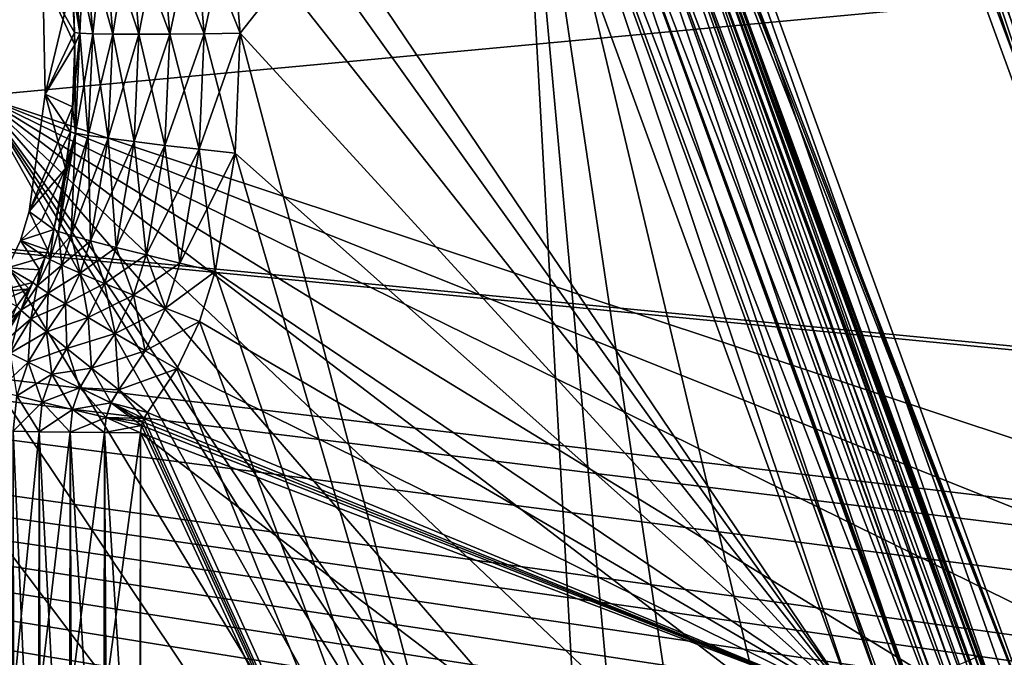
# Model space of a CAD drawing. Header units: metres. Extents: x -109 to 109, y -63 to 140.
# Tile 300 of 480: x 11 to 26, y 21 to 31. Entities that reach past the tile are written whole.
import ezdxf

# ---------------------------------------------------------------- set-up
doc = ezdxf.new("R2010")
doc.units = ezdxf.units.M
doc.layers.add('solid_502308_SW0001', color=7, linetype='CONTINUOUS')

msp = doc.modelspace()

# ---------------------------------------------------------------- linework, layer by layer
at = {"layer": 'solid_502308_SW0001'}
for points in [[(21.077175, 45.123024, -13.378693), (20.638155, 44.963234), (28.520851, 23.305706)], [(22.818798, 40.339405, -13.392905), (21.077175, 45.123024, -13.378693), (28.520851, 23.305706)], [(28.765902, 23.912613, 12.538296), (20.638155, 44.963234), (24.596201, 35.398903, 12.833363)], [(28.642033, 23.608303, 6.224599), (28.520851, 23.305706), (20.638155, 44.963234)], [(28.765902, 23.912613, 12.538296), (28.642033, 23.608303, 6.224599), (20.638155, 44.963234)], [(17.441135, 43.656887, 12.915329), (17.818892, 43.937687), (26.893805, 19.004566)], [(26.641071, 19.044569, -6.409073), (26.893805, 19.004566), (17.818892, 43.937687)], [(26.38674, 19.084055, -12.86624), (26.641071, 19.044569, -6.409073), (17.818892, 43.937687)], [(20.001158, 36.582401, -13.315748), (26.38674, 19.084055, -12.86624), (17.818892, 43.937687)], [(18.695892, 40.211231, 12.898102), (17.441135, 43.656887, 12.915329), (26.893805, 19.004566)], [(24.556595, 35.556969, -13.315748), (22.818798, 40.339405, -13.392905), (28.520851, 23.305706)], [(19.952206, 36.766148, 12.833363), (18.695892, 40.211231, 12.898102), (26.893805, 19.004566)], [(19.751244, 36.671165, 13.680207), (19.895884, 36.734524, 13.269044), (25.373045, 21.265799, 13.284467)], [(19.895884, 36.734524, 13.269044), (19.952206, 36.766148, 12.833363), (25.517689, 21.329145, 12.873303)], [(19.895884, 36.734524, 13.269044), (25.517689, 21.329145, 12.873303), (25.373045, 21.265799, 13.284467)], [(19.952206, 36.766148, 12.833363), (26.893805, 19.004566), (25.573973, 21.360878, 12.437622)], [(25.517689, 21.329145, 12.873303), (19.952206, 36.766148, 12.833363), (25.573973, 21.360878, 12.437622)], [(19.228882, 36.463299, 14.351386), (19.525255, 36.579273, 14.046916), (24.850683, 21.057936, 13.955643)], [(19.525255, 36.579273, 14.046916), (19.751244, 36.671165, 13.680207), (25.147057, 21.17391, 13.651175)], [(19.525255, 36.579273, 14.046916), (25.147057, 21.17391, 13.651175), (24.850683, 21.057936, 13.955643)], [(19.751244, 36.671165, 13.680207), (25.373045, 21.265799, 13.284467), (25.147057, 21.17391, 13.651175)], [(26.232983, 19.053009, -13.480698), (19.945364, 36.552284, -13.695598), (19.800396, 36.490356, -14.04696)], [(19.945364, 36.552284, -13.695598), (26.38674, 19.084055, -12.86624), (20.001158, 36.582401, -13.315748)], [(26.345417, 19.067352, -13.180409), (26.38674, 19.084055, -12.86624), (19.945364, 36.552284, -13.695598)], [(26.331667, 19.064741, -13.231488), (26.345417, 19.067352, -13.180409), (19.945364, 36.552284, -13.695598)], [(26.232983, 19.053009, -13.480698), (26.331667, 19.064741, -13.231488), (19.945364, 36.552284, -13.695598)], [(18.876495, 36.328857, 14.57885), (19.228882, 36.463299, 14.351386), (24.498297, 20.923498, 14.183106)], [(19.228882, 36.463299, 14.351386), (24.850683, 21.057936, 13.955643), (24.498297, 20.923498, 14.183106)], [(25.805071, 19.038523, -13.989273), (19.575809, 36.4007, -14.346675), (19.286407, 36.289223, -14.574986)], [(26.051493, 19.042919, -13.754578), (19.800396, 36.490356, -14.04696), (19.575809, 36.4007, -14.346675)], [(25.931112, 19.040133, -13.882234), (26.051493, 19.042919, -13.754578), (19.575809, 36.4007, -14.346675)], [(25.805071, 19.038523, -13.989273), (25.931112, 19.040133, -13.882234), (19.575809, 36.4007, -14.346675)], [(26.178501, 19.048985, -13.578012), (26.232983, 19.053009, -13.480698), (19.800396, 36.490356, -14.04696)], [(26.051493, 19.042919, -13.754578), (26.178501, 19.048985, -13.578012), (19.800396, 36.490356, -14.04696)], [(18.485184, 36.182484, 14.718278), (18.876495, 36.328857, 14.57885), (24.106987, 20.777117, 14.322535)], [(18.876495, 36.328857, 14.57885), (24.498297, 20.923498, 14.183106), (24.106987, 20.777117, 14.322535)], [(25.501509, 19.037865, -14.171579), (19.286407, 36.289223, -14.574986), (18.951267, 36.16328, -14.716846)], [(25.600441, 19.037424, -14.121914), (25.805071, 19.038523, -13.989273), (19.286407, 36.289223, -14.574986)], [(25.501509, 19.037865, -14.171579), (25.600441, 19.037424, -14.121914), (19.286407, 36.289223, -14.574986)], [(18.073965, 36.031166, 14.762904), (18.485184, 36.182484, 14.718278), (23.695732, 20.625893, 14.367164)], [(18.485184, 36.182484, 14.718278), (24.106987, 20.777117, 14.322535), (23.695732, 20.625893, 14.367164)], [(25.157227, 19.03953, -14.286964), (18.951267, 36.16328, -14.716846), (18.592478, 36.031166, -14.762904)], [(25.206806, 19.039675, -14.275293), (25.501509, 19.037865, -14.171579), (18.951267, 36.16328, -14.716846)], [(25.157227, 19.03953, -14.286964), (25.206806, 19.039675, -14.275293), (18.951267, 36.16328, -14.716846)], [(69.468643, 21.833605, 17.799309), (76.5, 35.943851, 18.161783), (-76.5, 35.943851, 18.161783)], [(67.435486, 21.949877, 17.802296), (69.468643, 21.833605, 17.799309), (-76.5, 35.943851, 18.161783)], [(40.900002, 21.949877, 17.802296), (67.435486, 21.949877, 17.802296), (-76.5, 35.943851, 18.161783)], [(38.606739, 21.79129, 17.798223), (40.900002, 21.949877, 17.802296), (-76.5, 35.943851, 18.161783)], [(36.353371, 21.317671, 17.786057), (38.606739, 21.79129, 17.798223), (-76.5, 35.943851, 18.161783)], [(34.18816, 20.53858, 17.766043), (36.353371, 21.317671, 17.786057), (-76.5, 35.943851, 18.161783)], [(31.215277, 20.53858, 17.766043), (34.18816, 20.53858, 17.766043), (-76.5, 35.943851, 18.161783)], [(28.242392, 20.53858, 17.766043), (31.215277, 20.53858, 17.766043), (-76.5, 35.943851, 18.161783)], [(25.269508, 20.53858, 17.766043), (28.242392, 20.53858, 17.766043), (-76.5, 35.943851, 18.161783)], [(22.296625, 20.53858, 17.766043), (25.269508, 20.53858, 17.766043), (-76.5, 35.943851, 18.161783)], [(19.323742, 20.53858, 17.766043), (22.296625, 20.53858, 17.766043), (-76.5, 35.943851, 18.161783)], [(16.350859, 20.53858, 17.766043), (19.323742, 20.53858, 17.766043), (-76.5, 35.943851, 18.161783)], [(13.377975, 20.53858, 17.766043), (16.350859, 20.53858, 17.766043), (-76.5, 35.943851, 18.161783)], [(10.405092, 20.53858, 17.766043), (13.377975, 20.53858, 17.766043), (-76.5, 35.943851, 18.161783)], [(10.498093, 29.799944, -18.003954), (10.402818, 31.42528, -18.045708), (76.5, 35.943851, -18.161783)], [(10.498093, 29.799944, -18.003954), (76.5, 35.943851, -18.161783), (36.203686, 21.274466, -17.784946)], [(13.300772, 36.031166, 14.762904), (18.073965, 36.031166, 14.762904), (23.695732, 20.625893, 14.367164)], [(13.300772, 36.031166, 14.762904), (23.695732, 20.625893, 14.367164), (13.893601, 34.326534, 14.719114)], [(14.270449, 32.553234, -14.673561), (14.421707, 30.746977, -14.62716), (18.592478, 36.031166, -14.762904)], [(20.089565, 9.311624, -14.076515), (18.592478, 36.031166, -14.762904), (14.421707, 30.746977, -14.62716)], [(24.792377, 19.041641, -14.326467), (25.157227, 19.03953, -14.286964), (18.592478, 36.031166, -14.762904)], [(23.154312, 16.85741, -14.270356), (24.792377, 19.041641, -14.326467), (18.592478, 36.031166, -14.762904)], [(20.781609, 11.946682, -14.144206), (18.592478, 36.031166, -14.762904), (20.089565, 9.311624, -14.076515)], [(21.80941, 14.478576, -14.209248), (23.154312, 16.85741, -14.270356), (18.592478, 36.031166, -14.762904)], [(20.781609, 11.946682, -14.144206), (21.80941, 14.478576, -14.209248), (18.592478, 36.031166, -14.762904)], [(25.61026, 35.903614, -14.711288), (30.184017, 24.409788, -14.464367), (25.965277, 36.031166, -14.762904)], [(25.61026, 35.903614, -14.711288), (25.278116, 35.786762, -14.566383), (29.829, 24.282238, -14.412751)], [(25.61026, 35.903614, -14.711288), (29.829, 24.282238, -14.412751), (30.184017, 24.409788, -14.464367)], [(29.849812, 24.260965, 14.27311), (25.679884, 35.747868, 14.568192), (26.067493, 35.884895, 14.711726)], [(24.99025, 35.688141, -14.337525), (24.765203, 35.614105, -14.03946), (29.20899, 24.066767, -14.038987)], [(25.278116, 35.786762, -14.566383), (24.99025, 35.688141, -14.337525), (29.496857, 24.165388, -14.267845)], [(24.99025, 35.688141, -14.337525), (29.20899, 24.066767, -14.038987), (29.496857, 24.165388, -14.267845)], [(25.278116, 35.786762, -14.566383), (29.496857, 24.165388, -14.267845), (29.829, 24.282238, -14.412751)], [(29.499897, 24.139717, 14.044025), (25.329935, 35.626717, 14.339109), (25.679884, 35.747868, 14.568192)], [(29.849812, 24.260965, 14.27311), (29.499897, 24.139717, 14.044025), (25.679884, 35.747868, 14.568192)], [(24.617479, 35.56942, -13.691392), (24.556595, 35.556969, -13.315748), (28.83622, 23.948044, -13.392855)], [(28.646646, 23.619726, -6.460626), (24.556595, 35.556969, -13.315748), (28.520851, 23.305706)], [(28.646646, 23.619726, -6.460626), (28.775337, 23.935591, -13.017211), (24.556595, 35.556969, -13.315748)], [(28.83622, 23.948044, -13.392855), (24.556595, 35.556969, -13.315748), (28.775337, 23.935591, -13.017211)], [(24.765203, 35.614105, -14.03946), (24.617479, 35.56942, -13.691392), (28.983944, 23.992727, -13.740922)], [(24.617479, 35.56942, -13.691392), (28.83622, 23.948044, -13.392855), (28.983944, 23.992727, -13.740922)], [(24.765203, 35.614105, -14.03946), (28.983944, 23.992727, -13.740922), (29.20899, 24.066767, -14.038987)], [(28.976828, 23.966827, 13.376186), (24.806814, 35.453976, 13.671278), (25.034239, 35.52718, 14.035337)], [(29.204229, 24.040096, 13.740251), (25.034239, 35.52718, 14.035337), (25.329935, 35.626717, 14.339109)], [(29.204229, 24.040096, 13.740251), (28.976828, 23.966827, 13.376186), (25.034239, 35.52718, 14.035337)], [(29.499897, 24.139717, 14.044025), (29.204229, 24.040096, 13.740251), (25.329935, 35.626717, 14.339109)], [(24.658436, 35.410587, 13.264189), (28.765902, 23.912613, 12.538296), (24.596201, 35.398903, 12.833363)], [(28.828484, 23.92334, 12.969093), (24.658436, 35.410587, 13.264189), (24.806814, 35.453976, 13.671278)], [(28.828484, 23.92334, 12.969093), (28.765902, 23.912613, 12.538296), (24.658436, 35.410587, 13.264189)], [(28.976828, 23.966827, 13.376186), (28.828484, 23.92334, 12.969093), (24.806814, 35.453976, 13.671278)], [(13.893601, 34.326534, 14.719114), (23.695732, 20.625893, 14.367164), (14.270452, 32.553253, 14.673561)], [(13.733442, 32.475533, 14.611909), (14.270452, 32.553253, 14.673561), (13.877878, 30.737362, 14.567009)], [(13.733466, 32.47551, -14.611899), (14.421707, 30.746977, -14.62716), (14.270449, 32.553234, -14.673561)], [(14.270452, 32.553253, 14.673561), (14.421713, 30.746956, 14.62716), (13.877878, 30.737362, 14.567009)], [(14.270452, 32.553253, 14.673561), (23.695732, 20.625893, 14.367164), (14.421713, 30.746956, 14.62716)], [(12.760661, 32.343994, 14.148159), (13.222038, 32.40469, 14.433943), (12.893188, 30.728872, 14.104564)], [(13.222065, 32.404663, -14.433933), (12.760691, 32.343964, -14.14815), (13.360122, 30.731237, -14.389971)], [(13.222038, 32.40469, 14.433943), (13.3601, 30.731199, 14.389978), (12.893188, 30.728872, 14.104564)], [(13.222038, 32.40469, 14.433943), (13.733442, 32.475533, 14.611909), (13.3601, 30.731199, 14.389978)], [(13.733466, 32.47551, -14.611899), (13.222065, 32.404663, -14.433933), (13.877897, 30.737396, -14.567)], [(13.222065, 32.404663, -14.433933), (13.360122, 30.731237, -14.389971), (13.877897, 30.737396, -14.567)], [(13.733442, 32.475533, 14.611909), (13.877878, 30.737362, 14.567009), (13.3601, 30.731199, 14.389978)], [(13.733466, 32.47551, -14.611899), (13.877897, 30.737396, -14.567), (14.421707, 30.746977, -14.62716)], [(12.002965, 30.745132, -12.756589), (11.799016, 32.250668, -12.261629), (11.885055, 31.503878, -12.238434)], [(11.878802, 32.248493, -12.80187), (11.799016, 32.250668, -12.261629), (12.002965, 30.745132, -12.756589)], [(11.878766, 32.248531, 12.801877), (12.072609, 32.264008, 13.312181), (12.002933, 30.745085, 12.75659)], [(11.878766, 32.248531, 12.801877), (11.923789, 30.757322, 12.21524), (11.885055, 31.503872, 12.238432)], [(11.878766, 32.248531, 12.801877), (12.002933, 30.745085, 12.75659), (11.923789, 30.757322, 12.21524)], [(12.072644, 32.263973, -13.312174), (11.878802, 32.248493, -12.80187), (12.197979, 30.736032, -13.26782)], [(11.878802, 32.248493, -12.80187), (12.002965, 30.745132, -12.756589), (12.197979, 30.736032, -13.26782)], [(12.072609, 32.264008, 13.312181), (12.197948, 30.735985, 13.267823), (12.002933, 30.745085, 12.75659)], [(12.072609, 32.264008, 13.312181), (12.371325, 32.296341, 13.768195), (12.197948, 30.735985, 13.267823)], [(12.371358, 32.29631, -13.768187), (12.072644, 32.263973, -13.312174), (12.499545, 30.730539, -13.724437)], [(12.072644, 32.263973, -13.312174), (12.197979, 30.736032, -13.26782), (12.499545, 30.730539, -13.724437)], [(12.371325, 32.296341, 13.768195), (12.499516, 30.730494, 13.724442), (12.197948, 30.735985, 13.267823)], [(12.371325, 32.296341, 13.768195), (12.760661, 32.343994, 14.148159), (12.499516, 30.730494, 13.724442)], [(12.760691, 32.343964, -14.14815), (12.371358, 32.29631, -13.768187), (12.893214, 30.728914, -14.104558)], [(12.371358, 32.29631, -13.768187), (12.499545, 30.730539, -13.724437), (12.893214, 30.728914, -14.104558)], [(12.760661, 32.343994, 14.148159), (12.893188, 30.728872, 14.104564), (12.499516, 30.730494, 13.724442)], [(12.760691, 32.343964, -14.14815), (12.893214, 30.728914, -14.104558), (13.360122, 30.731237, -14.389971)], [(11.926164, 30.568592, 12.209374), (11.480109, 29.823915), (11.446688, 31.606052)], [(11.885055, 31.503878, -12.238434), (11.446688, 31.606052), (11.480109, 29.823915)], [(11.923789, 30.757322, 12.21524), (11.926164, 30.568592, 12.209374), (11.446688, 31.606052)], [(11.885055, 31.503872, 12.238432), (11.923789, 30.757322, 12.21524), (11.446688, 31.606052)], [(11.923789, 30.757345, -12.215243), (11.885055, 31.503878, -12.238434), (11.480109, 29.823915)], [(12.002965, 30.745132, -12.756589), (11.885055, 31.503878, -12.238434), (11.923789, 30.757345, -12.215243)], [(11.926165, 30.568336, -12.209369), (11.923789, 30.757345, -12.215243), (11.480109, 29.823915)], [(12.002933, 30.745085, 12.75659), (11.860264, 29.259697, 12.168696), (11.89378, 29.632891, 12.180302)], [(12.002933, 30.745085, 12.75659), (11.93738, 29.237619, 12.711159), (11.860264, 29.259697, 12.168696)], [(12.002933, 30.745085, 12.75659), (11.89378, 29.632891, 12.180302), (11.926164, 30.568592, 12.209374)], [(11.937312, 29.237345, -12.711168), (11.923789, 30.757345, -12.215243), (11.926165, 30.568336, -12.209369)], [(12.002965, 30.745132, -12.756589), (11.923789, 30.757345, -12.215243), (11.937312, 29.237345, -12.711168)], [(12.002933, 30.745085, 12.75659), (11.926164, 30.568592, 12.209374), (11.923789, 30.757322, 12.21524)], [(12.002965, 30.745132, -12.756589), (11.937312, 29.237345, -12.711168), (12.130408, 29.203831, -13.223335)], [(12.002933, 30.745085, 12.75659), (12.197948, 30.735985, 13.267823), (11.93738, 29.237619, 12.711159)], [(12.197979, 30.736032, -13.26782), (12.002965, 30.745132, -12.756589), (12.130408, 29.203831, -13.223335)], [(14.421713, 30.746956, 14.62716), (14.34504, 28.935701, 14.580631), (13.802966, 28.994324, 14.521923)], [(13.877878, 30.737362, 14.567009), (14.421713, 30.746956, 14.62716), (13.802966, 28.994324, 14.521923)], [(13.877897, 30.737396, -14.567), (14.344998, 28.935478, -14.580626), (14.421707, 30.746977, -14.62716)], [(20.089565, 9.311624, -14.076515), (14.421707, 30.746977, -14.62716), (14.344998, 28.935478, -14.580626)], [(14.421713, 30.746956, 14.62716), (23.695732, 20.625893, 14.367164), (14.34504, 28.935701, 14.580631)], [(12.197948, 30.735985, 13.267823), (12.130473, 29.204096, 13.223316), (11.93738, 29.237619, 12.711159)], [(12.197979, 30.736032, -13.26782), (12.130408, 29.203831, -13.223335), (12.430062, 29.160492, -13.680559)], [(12.197948, 30.735985, 13.267823), (12.499516, 30.730494, 13.724442), (12.130473, 29.204096, 13.223316)], [(12.499516, 30.730494, 13.724442), (12.430122, 29.160744, 13.680532), (12.130473, 29.204096, 13.223316)], [(12.499545, 30.730539, -13.724437), (12.197979, 30.736032, -13.26782), (12.430062, 29.160492, -13.680559)], [(12.499545, 30.730539, -13.724437), (12.430062, 29.160492, -13.680559), (12.821855, 29.109417, -14.060841)], [(12.499516, 30.730494, 13.724442), (12.893188, 30.728872, 14.104564), (12.430122, 29.160744, 13.680532)], [(12.893188, 30.728872, 14.104564), (12.821909, 29.10965, 14.060805), (12.430122, 29.160744, 13.680532)], [(12.893214, 30.728914, -14.104558), (12.499545, 30.730539, -13.724437), (12.821855, 29.109417, -14.060841)], [(12.893214, 30.728914, -14.104558), (12.821855, 29.109417, -14.060841), (13.286935, 29.053061, -14.345881)], [(13.3601, 30.731199, 14.389978), (13.286983, 29.053272, 14.345841), (12.821909, 29.10965, 14.060805)], [(12.893188, 30.728872, 14.104564), (13.3601, 30.731199, 14.389978), (12.821909, 29.10965, 14.060805)], [(13.360122, 30.731237, -14.389971), (12.893214, 30.728914, -14.104558), (13.286935, 29.053061, -14.345881)], [(13.360122, 30.731237, -14.389971), (13.286935, 29.053061, -14.345881), (13.802925, 28.994137, -14.521968)], [(13.877878, 30.737362, 14.567009), (13.802966, 28.994324, 14.521923), (13.286983, 29.053272, 14.345841)], [(13.3601, 30.731199, 14.389978), (13.877878, 30.737362, 14.567009), (13.286983, 29.053272, 14.345841)], [(13.877897, 30.737396, -14.567), (13.360122, 30.731237, -14.389971), (13.802925, 28.994137, -14.521968)], [(13.877897, 30.737396, -14.567), (13.802925, 28.994137, -14.521968), (14.344998, 28.935478, -14.580626)], [(11.926164, 30.568592, 12.209374), (11.89378, 29.632891, 12.180302), (11.480109, 29.823915)], [(11.893742, 29.632387, -12.180285), (11.926165, 30.568336, -12.209369), (11.480109, 29.823915)], [(11.937312, 29.237345, -12.711168), (11.926165, 30.568336, -12.209369), (11.893742, 29.632387, -12.180285)], [(10.340969, 28.17944, -17.962326), (10.498093, 29.799944, -18.003954), (24.23427, 5.269184, -17.373793)], [(10.498093, 29.799944, -18.003954), (24.40147, 7.638824, -17.434666), (24.23427, 5.269184, -17.373793)], [(10.498093, 29.799944, -18.003954), (24.612011, 8.81212, -17.464806), (24.40147, 7.638824, -17.434666)], [(10.498093, 29.799944, -18.003954), (24.905813, 9.967277, -17.49448), (24.612011, 8.81212, -17.464806)], [(10.498093, 29.799944, -18.003954), (25.736076, 12.197985, -17.551785), (24.905813, 9.967277, -17.49448)], [(10.498093, 29.799944, -18.003954), (26.875673, 14.287683, -17.605465), (25.736076, 12.197985, -17.551785)], [(10.498093, 29.799944, -18.003954), (28.300694, 16.192984, -17.654409), (26.875673, 14.287683, -17.605465)], [(10.498093, 29.799944, -18.003954), (29.981936, 17.875446, -17.69763), (28.300694, 16.192984, -17.654409)], [(10.498093, 29.799944, -18.003954), (31.885952, 19.301708, -17.734268), (29.981936, 17.875446, -17.69763)], [(10.498093, 29.799944, -18.003954), (33.974335, 20.442665, -17.763578), (31.885952, 19.301708, -17.734268)], [(10.498093, 29.799944, -18.003954), (36.203686, 21.274466, -17.784946), (33.974335, 20.442665, -17.763578)], [(11.788109, 28.702702, 12.151396), (11.237526, 28.057051), (11.480109, 29.823915)], [(11.893742, 29.632387, -12.180285), (11.480109, 29.823915), (11.237526, 28.057051)], [(11.860264, 29.259697, 12.168696), (11.788109, 28.702702, 12.151396), (11.480109, 29.823915)], [(11.89378, 29.632891, 12.180302), (11.860264, 29.259697, 12.168696), (11.480109, 29.823915)], [(11.860231, 29.259398, -12.168687), (11.893742, 29.632387, -12.180285), (11.237526, 28.057051)], [(11.937312, 29.237345, -12.711168), (11.893742, 29.632387, -12.180285), (11.860231, 29.259398, -12.168687)], [(11.788025, 28.702158, -12.151379), (11.860231, 29.259398, -12.168687), (11.237526, 28.057051)], [(11.684144, 27.752821, -12.666429), (11.860231, 29.259398, -12.168687), (11.788025, 28.702158, -12.151379)], [(11.937312, 29.237345, -12.711168), (11.860231, 29.259398, -12.168687), (11.684144, 27.752821, -12.666429)], [(11.93738, 29.237619, 12.711159), (11.788109, 28.702702, 12.151396), (11.860264, 29.259697, 12.168696)], [(11.93738, 29.237619, 12.711159), (11.609932, 27.784212, 12.122856), (11.788109, 28.702702, 12.151396)], [(11.93738, 29.237619, 12.711159), (11.684144, 27.752821, 12.666429), (11.609932, 27.784212, 12.122856)], [(11.93738, 29.237619, 12.711159), (12.130473, 29.204096, 13.223316), (11.684144, 27.752821, 12.666429)], [(11.937312, 29.237345, -12.711168), (11.684144, 27.752821, -12.666429), (11.872311, 27.695452, -13.179523)], [(12.130473, 29.204096, 13.223316), (11.87231, 27.695452, 13.179524), (11.684144, 27.752821, 12.666429)], [(12.130473, 29.204096, 13.223316), (12.430122, 29.160744, 13.680532), (11.87231, 27.695452, 13.179524)], [(12.430122, 29.160744, 13.680532), (12.165339, 27.614876, 13.637352), (11.87231, 27.695452, 13.179524)], [(12.130408, 29.203831, -13.223335), (11.937312, 29.237345, -12.711168), (11.872311, 27.695452, -13.179523)], [(12.130408, 29.203831, -13.223335), (11.872311, 27.695452, -13.179523), (12.165339, 27.614876, -13.637351)], [(12.430062, 29.160492, -13.680559), (12.130408, 29.203831, -13.223335), (12.165339, 27.614876, -13.637351)], [(12.430122, 29.160744, 13.680532), (12.821909, 29.10965, 14.060805), (12.165339, 27.614876, 13.637352)], [(12.430062, 29.160492, -13.680559), (12.165339, 27.614876, -13.637351), (12.549072, 27.514986, -14.017792)], [(12.821855, 29.109417, -14.060841), (12.430062, 29.160492, -13.680559), (12.549072, 27.514986, -14.017792)], [(12.821909, 29.10965, 14.060805), (12.549072, 27.514986, 14.017792), (12.165339, 27.614876, 13.637352)], [(12.821909, 29.10965, 14.060805), (13.286983, 29.053272, 14.345841), (12.549072, 27.514986, 14.017792)], [(12.821855, 29.109417, -14.060841), (12.549072, 27.514986, -14.017792), (13.004971, 27.40061, -14.302464)], [(13.286983, 29.053272, 14.345841), (13.004971, 27.40061, 14.302464), (12.549072, 27.514986, 14.017792)], [(13.286935, 29.053061, -14.345881), (12.821855, 29.109417, -14.060841), (13.004971, 27.40061, -14.302464)], [(13.286983, 29.053272, 14.345841), (13.802966, 28.994324, 14.521923), (13.004971, 27.40061, 14.302464)], [(13.286935, 29.053061, -14.345881), (13.004971, 27.40061, -14.302464), (13.511008, 27.277271, -14.477615)], [(13.802966, 28.994324, 14.521923), (13.511008, 27.277271, 14.477615), (13.004971, 27.40061, 14.302464)], [(13.802925, 28.994137, -14.521968), (13.286935, 29.053061, -14.345881), (13.511008, 27.277271, -14.477615)], [(13.802966, 28.994324, 14.521923), (14.34504, 28.935701, 14.580631), (13.511008, 27.277271, 14.477615)], [(13.802925, 28.994137, -14.521968), (13.511008, 27.277271, -14.477615), (14.042736, 27.150932, -14.534783)], [(14.344998, 28.935478, -14.580626), (13.802925, 28.994137, -14.521968), (14.042736, 27.150932, -14.534783)], [(14.34504, 28.935701, 14.580631), (14.042736, 27.150932, 14.534783), (13.511008, 27.277271, 14.477615)], [(14.34504, 28.935701, 14.580631), (23.695732, 20.625893, 14.367164), (14.042736, 27.150932, 14.534783)], [(20.089565, 9.311624, -14.076515), (14.344998, 28.935478, -14.580626), (14.042736, 27.150932, -14.534783)], [(11.788109, 28.702702, 12.151396), (11.609932, 27.784212, 12.122856), (11.237526, 28.057051)], [(11.424185, 27.921005, -6.061429), (11.788025, 28.702158, -12.151379), (11.237526, 28.057051)], [(11.424185, 27.921005, -6.061429), (11.609932, 27.784212, -12.122856), (11.788025, 28.702158, -12.151379)], [(11.684144, 27.752821, -12.666429), (11.788025, 28.702158, -12.151379), (11.609932, 27.784212, -12.122856)], [(9.935133, 26.602522, -17.921816), (10.340969, 28.17944, -17.962326), (24.23427, 5.269184, -17.373793)], [(11.51898, 27.473886, 12.110763), (11.106398, 27.618401, 0.000001), (11.237526, 28.057051)], [(11.424185, 27.921005, -6.061429), (11.237526, 28.057051), (11.106398, 27.618401, 0.000001)], [(11.51898, 27.473886, 12.110763), (11.237526, 28.057051), (11.609932, 27.784212, 12.122856)], [(11.424185, 27.921005, -6.061429), (11.106398, 27.618401, 0.000001), (11.609932, 27.784212, -12.122856)], [(11.518993, 27.473925, -12.110765), (11.609932, 27.784212, -12.122856), (11.106398, 27.618401, 0.000001)], [(11.551182, 27.331181, 12.650808), (11.51898, 27.473886, 12.110763), (11.609932, 27.784212, 12.122856)], [(11.551197, 27.331167, -12.650879), (11.609932, 27.784212, -12.122856), (11.518993, 27.473925, -12.110765)], [(11.551182, 27.331181, 12.650808), (11.609932, 27.784212, 12.122856), (11.684144, 27.752821, 12.666429)], [(11.551197, 27.331167, -12.650879), (11.684144, 27.752821, -12.666429), (11.609932, 27.784212, -12.122856)], [(11.730465, 27.247494, 13.164343), (11.551182, 27.331181, 12.650808), (11.684144, 27.752821, 12.666429)], [(11.551197, 27.331167, -12.650879), (11.872311, 27.695452, -13.179523), (11.684144, 27.752821, -12.666429)], [(11.551197, 27.331167, -12.650879), (11.730489, 27.247477, -13.164397), (11.872311, 27.695452, -13.179523)], [(11.730465, 27.247494, 13.164343), (11.684144, 27.752821, 12.666429), (11.87231, 27.695452, 13.179524)], [(12.010377, 27.125668, 13.622242), (11.730465, 27.247494, 13.164343), (11.87231, 27.695452, 13.179524)], [(11.730489, 27.247477, -13.164397), (12.165339, 27.614876, -13.637351), (11.872311, 27.695452, -13.179523)], [(12.010377, 27.125668, 13.622242), (11.87231, 27.695452, 13.179524), (12.165339, 27.614876, 13.637352)], [(11.395064, 27.17507, 12.098171), (10.910018, 27.204845, 0.000004), (11.106398, 27.618401, 0.000001)], [(11.481221, 27.372679, -12.106607), (11.106398, 27.618401, 0.000001), (10.910018, 27.204845, 0.000004)], [(11.481221, 27.372679, 12.106608), (11.395064, 27.17507, 12.098171), (11.106398, 27.618401, 0.000001)], [(11.51898, 27.473886, 12.110763), (11.481221, 27.372679, 12.106608), (11.106398, 27.618401, 0.000001)], [(11.481221, 27.372679, -12.106607), (11.518993, 27.473925, -12.110765), (11.106398, 27.618401, 0.000001)], [(11.730489, 27.247477, -13.164397), (12.010404, 27.125648, -13.62228), (12.165339, 27.614876, -13.637351)], [(12.377356, 26.971605, 14.002316), (12.010377, 27.125668, 13.622242), (12.165339, 27.614876, 13.637352)], [(12.010404, 27.125648, -13.62228), (12.549072, 27.514986, -14.017792), (12.165339, 27.614876, -13.637351)], [(12.010404, 27.125648, -13.62228), (12.377379, 26.971586, -14.002338), (12.549072, 27.514986, -14.017792)], [(12.377356, 26.971605, 14.002316), (12.165339, 27.614876, 13.637352), (12.549072, 27.514986, 14.017792)], [(12.813616, 26.792774, 14.286147), (12.377356, 26.971605, 14.002316), (12.549072, 27.514986, 14.017792)], [(12.377379, 26.971586, -14.002338), (13.004971, 27.40061, -14.302464), (12.549072, 27.514986, -14.017792)], [(12.813616, 26.792774, 14.286147), (12.549072, 27.514986, 14.017792), (13.004971, 27.40061, 14.302464)], [(11.39506, 27.175056, -12.09817), (11.481221, 27.372679, -12.106607), (10.910018, 27.204845, 0.000004)], [(11.358685, 26.932835, 12.634707), (11.395064, 27.17507, 12.098171), (11.481221, 27.372679, 12.106608)], [(11.358685, 26.932835, 12.634707), (11.481221, 27.372679, 12.106608), (11.551182, 27.331181, 12.650808)], [(11.525303, 26.824509, 13.148975), (11.358685, 26.932835, 12.634707), (11.551182, 27.331181, 12.650808)], [(11.358695, 26.932819, -12.634772), (11.481221, 27.372679, -12.106607), (11.39506, 27.175056, -12.09817)], [(11.358695, 26.932819, -12.634772), (11.551197, 27.331167, -12.650879), (11.481221, 27.372679, -12.106607)], [(11.358695, 26.932819, -12.634772), (11.730489, 27.247477, -13.164397), (11.551197, 27.331167, -12.650879)], [(11.551197, 27.331167, -12.650879), (11.518993, 27.473925, -12.110765), (11.481221, 27.372679, -12.106607)], [(11.551182, 27.331181, 12.650808), (11.481221, 27.372679, 12.106608), (11.51898, 27.473886, 12.110763)], [(11.525303, 26.824509, 13.148975), (11.551182, 27.331181, 12.650808), (11.730465, 27.247494, 13.164343)], [(12.377379, 26.971586, -14.002338), (12.813634, 26.792757, -14.286158), (13.004971, 27.40061, -14.302464)], [(13.298018, 26.597837, 14.459982), (12.813616, 26.792774, 14.286147), (13.004971, 27.40061, 14.302464)], [(12.813634, 26.792757, -14.286158), (13.511008, 27.277271, -14.477615), (13.004971, 27.40061, -14.302464)], [(13.298018, 26.597837, 14.459982), (13.004971, 27.40061, 14.302464), (13.511008, 27.277271, 14.477615)], [(11.294518, 26.983471, -12.089546), (10.910018, 27.204845, 0.000004), (10.652973, 26.826025, 0.000055)], [(11.23958, 26.891264, 12.085224), (11.054347, 26.625774, 12.072066), (10.910018, 27.204845, 0.000004)], [(11.294524, 26.983482, 12.089545), (11.23958, 26.891264, 12.085224), (10.910018, 27.204845, 0.000004)], [(11.395064, 27.17507, 12.098171), (11.294524, 26.983482, 12.089545), (10.910018, 27.204845, 0.000004)], [(11.294518, 26.983471, -12.089546), (11.39506, 27.175056, -12.09817), (10.910018, 27.204845, 0.000004)], [(11.358695, 26.932819, -12.634772), (11.525322, 26.82449, -13.149025), (11.730489, 27.247477, -13.164397)], [(11.786269, 26.663761, 13.60726), (11.525303, 26.824509, 13.148975), (11.730465, 27.247494, 13.164343)], [(11.525322, 26.82449, -13.149025), (12.010404, 27.125648, -13.62228), (11.730489, 27.247477, -13.164397)], [(11.786269, 26.663761, 13.60726), (11.730465, 27.247494, 13.164343), (12.010377, 27.125668, 13.622242)], [(12.813634, 26.792757, -14.286158), (13.298026, 26.597822, -14.459985), (13.511008, 27.277271, -14.477615)], [(13.298018, 26.597837, 14.459982), (13.511008, 27.277271, 14.477615), (14.042736, 27.150932, 14.534783)], [(13.298026, 26.597822, -14.459985), (14.042736, 27.150932, -14.534783), (13.511008, 27.277271, -14.477615)], [(11.358695, 26.932819, -12.634772), (11.39506, 27.175056, -12.09817), (11.294518, 26.983471, -12.089546)], [(11.358685, 26.932835, 12.634707), (11.294524, 26.983482, 12.089545), (11.395064, 27.17507, 12.098171)], [(11.525322, 26.82449, -13.149025), (11.78629, 26.663738, -13.607294), (12.010404, 27.125648, -13.62228)], [(12.12889, 26.45841, 13.987272), (11.786269, 26.663761, 13.60726), (12.010377, 27.125668, 13.622242)], [(11.78629, 26.663738, -13.607294), (12.377379, 26.971586, -14.002338), (12.010404, 27.125648, -13.62228)], [(12.12889, 26.45841, 13.987272), (12.010377, 27.125668, 13.622242), (12.377356, 26.971605, 14.002316)], [(13.80707, 26.396374, 14.515399), (13.298018, 26.597837, 14.459982), (14.042736, 27.150932, 14.534783)], [(13.298026, 26.597822, -14.459985), (13.807069, 26.396372, -14.515399), (14.042736, 27.150932, -14.534783)], [(20.089565, 9.311624, -14.076515), (14.042736, 27.150932, -14.534783), (13.807069, 26.396372, -14.515399)], [(13.80707, 26.396374, 14.515399), (14.042736, 27.150932, 14.534783), (23.695732, 20.625893, 14.367164)], [(11.239546, 26.891211, -12.085221), (11.294518, 26.983471, -12.089546), (10.652973, 26.826025, 0.000055)], [(11.239546, 26.891211, -12.085221), (10.652973, 26.826025, 0.000055), (10.85465, 26.725857, -6.059416)], [(11.239546, 26.891211, -12.085221), (10.85465, 26.725857, -6.059416), (11.054347, 26.625774, -12.072066)], [(11.111414, 26.567221, 12.618482), (11.054347, 26.625774, 12.072066), (11.23958, 26.891264, 12.085224)], [(11.111414, 26.567221, -12.618482), (11.239546, 26.891211, -12.085221), (11.054347, 26.625774, -12.072066)], [(11.111414, 26.567221, 12.618482), (11.23958, 26.891264, 12.085224), (11.294524, 26.983482, 12.089545)], [(11.358685, 26.932835, 12.634707), (11.111414, 26.567221, 12.618482), (11.294524, 26.983482, 12.089545)], [(11.111414, 26.567221, -12.618482), (11.294518, 26.983471, -12.089546), (11.239546, 26.891211, -12.085221)], [(11.111414, 26.567221, -12.618482), (11.358695, 26.932819, -12.634772), (11.294518, 26.983471, -12.089546)], [(11.358685, 26.932835, 12.634707), (11.261961, 26.43655, 13.133763), (11.111414, 26.567221, 12.618482)], [(11.111414, 26.567221, -12.618482), (11.525322, 26.82449, -13.149025), (11.358695, 26.932819, -12.634772)], [(11.525303, 26.824509, 13.148975), (11.261961, 26.43655, 13.133763), (11.358685, 26.932835, 12.634707)], [(11.78629, 26.663738, -13.607294), (12.12891, 26.458389, -13.987293), (12.377379, 26.971586, -14.002338)], [(12.536503, 26.218443, 14.270532), (12.12889, 26.45841, 13.987272), (12.377356, 26.971605, 14.002316)], [(12.12891, 26.458389, -13.987293), (12.813634, 26.792757, -14.286158), (12.377379, 26.971586, -14.002338)], [(12.536503, 26.218443, 14.270532), (12.377356, 26.971605, 14.002316), (12.813616, 26.792774, 14.286147)], [(11.111414, 26.567221, -12.618482), (11.261961, 26.43655, -13.133763), (11.525322, 26.82449, -13.149025)], [(11.525303, 26.824509, 13.148975), (11.498634, 26.240139, 13.592745), (11.261961, 26.43655, 13.133763)], [(11.261961, 26.43655, -13.133763), (11.78629, 26.663738, -13.607294), (11.525322, 26.82449, -13.149025)], [(11.786269, 26.663761, 13.60726), (11.498634, 26.240139, 13.592745), (11.525303, 26.824509, 13.148975)], [(12.12891, 26.458389, -13.987293), (12.536517, 26.218424, -14.270541), (12.813634, 26.792757, -14.286158)], [(12.989283, 25.955532, 14.443261), (12.536503, 26.218443, 14.270532), (12.813616, 26.792774, 14.286147)], [(12.536517, 26.218424, -14.270541), (13.298026, 26.597822, -14.459985), (12.813634, 26.792757, -14.286158)], [(12.989283, 25.955532, 14.443261), (12.813616, 26.792774, 14.286147), (13.298018, 26.597837, 14.459982)], [(9.290736, 25.108032, -17.883425), (9.935133, 26.602522, -17.921816), (24.23427, 5.269184, -17.373793)], [(10.776611, 26.01749, -12.617201), (11.111414, 26.567221, -12.618482), (11.054347, 26.625774, -12.072066)], [(11.111414, 26.567221, 12.618482), (10.866112, 26.354437, 12.073114), (11.054347, 26.625774, 12.072066)], [(11.261961, 26.43655, -13.133763), (11.498634, 26.240139, -13.592745), (11.78629, 26.663738, -13.607294)], [(11.786269, 26.663761, 13.60726), (11.809875, 25.987585, 13.973009), (11.498634, 26.240139, 13.592745)], [(11.498634, 26.240139, -13.592745), (12.12891, 26.458389, -13.987293), (11.78629, 26.663738, -13.607294)], [(12.12889, 26.45841, 13.987272), (11.809875, 25.987585, 13.973009), (11.786269, 26.663761, 13.60726)], [(12.536517, 26.218424, -14.270541), (12.989289, 25.955517, -14.443264), (13.298026, 26.597822, -14.459985)], [(12.989283, 25.955532, 14.443261), (13.298018, 26.597837, 14.459982), (13.80707, 26.396374, 14.515399)], [(12.989289, 25.955517, -14.443264), (13.807069, 26.396372, -14.515399), (13.298026, 26.597822, -14.459985)], [(11.111414, 26.567221, 12.618482), (10.708618, 26.063631, 12.072936), (10.866112, 26.354437, 12.073114)], [(10.77658, 26.017488, 12.617095), (10.708618, 26.063631, 12.072936), (11.111414, 26.567221, 12.618482)], [(10.77658, 26.017488, 12.617095), (11.111414, 26.567221, 12.618482), (11.261961, 26.43655, 13.133763)], [(10.950716, 25.921894, 13.130317), (10.77658, 26.017488, 12.617095), (11.261961, 26.43655, 13.133763)], [(10.776611, 26.01749, -12.617201), (10.950813, 25.92186, -13.130513), (11.111414, 26.567221, -12.618482)], [(10.950716, 25.921894, 13.130317), (11.261961, 26.43655, 13.133763), (11.498634, 26.240139, 13.592745)], [(10.950813, 25.92186, -13.130513), (11.261961, 26.43655, -13.133763), (11.111414, 26.567221, -12.618482)], [(10.950813, 25.92186, -13.130513), (11.222785, 25.781393, -13.587985), (11.261961, 26.43655, -13.133763)], [(11.222785, 25.781393, -13.587985), (11.498634, 26.240139, -13.592745), (11.261961, 26.43655, -13.133763)], [(11.498634, 26.240139, -13.592745), (11.809875, 25.987585, -13.973009), (12.12891, 26.458389, -13.987293)], [(12.12889, 26.45841, 13.987272), (12.180482, 25.691223, 14.255983), (11.809875, 25.987585, 13.973009)], [(11.809875, 25.987585, -13.973009), (12.536517, 26.218424, -14.270541), (12.12891, 26.458389, -13.987293)], [(12.536503, 26.218443, 14.270532), (12.180482, 25.691223, 14.255983), (12.12889, 26.45841, 13.987272)], [(12.989283, 25.955532, 14.443261), (13.80707, 26.396374, 14.515399), (13.465097, 25.682396, 14.497058)], [(12.989289, 25.955517, -14.443264), (13.465087, 25.682379, -14.497058), (13.807069, 26.396372, -14.515399)], [(20.089565, 9.311624, -14.076515), (13.807069, 26.396372, -14.515399), (13.465087, 25.682379, -14.497058)], [(13.465097, 25.682396, 14.497058), (13.80707, 26.396374, 14.515399), (23.695732, 20.625893, 14.367164)], [(11.222588, 25.781479, 13.587729), (10.950716, 25.921894, 13.130317), (11.498634, 26.240139, 13.592745)], [(11.222588, 25.781479, 13.587729), (11.498634, 26.240139, 13.592745), (11.809875, 25.987585, 13.973009)], [(11.222785, 25.781393, -13.587985), (11.579344, 25.6029, -13.967441), (11.498634, 26.240139, -13.592745)], [(11.579344, 25.6029, -13.967441), (11.809875, 25.987585, -13.973009), (11.498634, 26.240139, -13.592745)], [(11.809875, 25.987585, -13.973009), (12.180482, 25.691223, -14.255983), (12.536517, 26.218424, -14.270541)], [(12.536503, 26.218443, 14.270532), (12.592354, 25.365524, 14.427847), (12.180482, 25.691223, 14.255983)], [(12.180482, 25.691223, -14.255983), (12.989289, 25.955517, -14.443264), (12.536517, 26.218424, -14.270541)], [(12.989283, 25.955532, 14.443261), (12.592354, 25.365524, 14.427847), (12.536503, 26.218443, 14.270532)], [(10.758719, 25.352232, 13.123392), (10.950716, 25.921894, 13.130317), (11.222588, 25.781479, 13.587729)], [(11.052895, 25.27433, -13.58036), (11.222785, 25.781393, -13.587985), (10.950813, 25.92186, -13.130513)], [(11.579021, 25.603046, 13.967171), (11.222588, 25.781479, 13.587729), (11.809875, 25.987585, 13.973009)], [(11.579021, 25.603046, 13.967171), (11.809875, 25.987585, 13.973009), (12.180482, 25.691223, 14.255983)], [(11.579344, 25.6029, -13.967441), (12.003204, 25.395031, -14.250484), (11.809875, 25.987585, -13.973009)], [(12.003204, 25.395031, -14.250484), (12.180482, 25.691223, -14.255983), (11.809875, 25.987585, -13.973009)], [(12.180482, 25.691223, -14.255983), (12.592354, 25.365524, -14.427847), (12.989289, 25.955517, -14.443264)], [(12.989283, 25.955532, 14.443261), (13.465097, 25.682396, 14.497058), (12.592354, 25.365524, 14.427847)], [(12.592354, 25.365524, -14.427847), (13.465087, 25.682379, -14.497058), (12.989289, 25.955517, -14.443264)], [(11.05263, 25.274384, 13.580038), (10.758719, 25.352232, 13.123392), (11.222588, 25.781479, 13.587729)], [(11.05263, 25.274384, 13.580038), (11.222588, 25.781479, 13.587729), (11.579021, 25.603046, 13.967171)], [(11.052895, 25.27433, -13.58036), (11.437467, 25.178068, -13.95978), (11.222785, 25.781393, -13.587985)], [(11.437467, 25.178068, -13.95978), (11.579344, 25.6029, -13.967441), (11.222785, 25.781393, -13.587985)], [(11.437034, 25.178162, 13.959439), (11.05263, 25.274384, 13.580038), (11.579021, 25.603046, 13.967171)], [(11.437034, 25.178162, 13.959439), (11.579021, 25.603046, 13.967171), (12.002744, 25.395245, 14.250252)], [(11.437467, 25.178068, -13.95978), (11.894036, 25.068064, -14.243619), (11.579344, 25.6029, -13.967441)], [(12.002744, 25.395245, 14.250252), (11.579021, 25.603046, 13.967171), (12.180482, 25.691223, 14.255983)], [(11.894036, 25.068064, -14.243619), (12.003204, 25.395031, -14.250484), (11.579344, 25.6029, -13.967441)], [(12.002744, 25.395245, 14.250252), (12.180482, 25.691223, 14.255983), (12.592354, 25.365524, 14.427847)], [(12.003204, 25.395031, -14.250484), (12.473818, 25.167866, -14.423396), (12.180482, 25.691223, -14.255983)], [(12.473818, 25.167866, -14.423396), (12.592354, 25.365524, -14.427847), (12.180482, 25.691223, -14.255983)], [(13.465097, 25.682396, 14.497058), (13.025374, 25.0264, 14.480206), (12.592354, 25.365524, 14.427847)], [(12.592354, 25.365524, -14.427847), (13.025374, 25.0264, -14.480206), (13.465087, 25.682379, -14.497058)], [(13.465097, 25.682396, 14.497058), (23.695732, 20.625893, 14.367164), (13.025374, 25.0264, 14.480206)], [(20.089565, 9.311624, -14.076515), (13.465087, 25.682379, -14.497058), (13.025374, 25.0264, -14.480206)], [(11.437034, 25.178162, 13.959439), (10.996525, 24.74437, 13.57005), (11.05263, 25.274384, 13.580038)], [(10.996525, 24.74437, -13.57005), (11.390315, 24.734251, -13.950199), (11.052895, 25.27433, -13.58036)], [(11.390315, 24.734251, -13.950199), (11.437467, 25.178068, -13.95978), (11.052895, 25.27433, -13.58036)], [(11.893418, 25.068201, 14.243325), (11.437034, 25.178162, 13.959439), (12.002744, 25.395245, 14.250252)], [(11.893418, 25.068201, 14.243325), (12.002744, 25.395245, 14.250252), (12.473224, 25.168142, 14.423256)], [(11.894036, 25.068064, -14.243619), (12.400606, 24.949617, -14.418203), (12.003204, 25.395031, -14.250484)], [(12.473224, 25.168142, 14.423256), (12.002744, 25.395245, 14.250252), (12.592354, 25.365524, 14.427847)], [(12.400606, 24.949617, -14.418203), (12.473818, 25.167866, -14.423396), (12.003204, 25.395031, -14.250484)], [(12.473224, 25.168142, 14.423256), (12.592354, 25.365524, 14.427847), (13.025374, 25.0264, 14.480206)], [(12.473818, 25.167866, -14.423396), (12.967931, 24.933237, -14.477814), (12.592354, 25.365524, -14.427847)], [(12.967931, 24.933237, -14.477814), (13.025374, 25.0264, -14.480206), (12.592354, 25.365524, -14.427847)], [(8.423227, 23.731112, -17.848055), (9.290736, 25.108032, -17.883425), (24.23427, 5.269184, -17.373793)], [(11.437034, 25.178162, 13.959439), (11.390315, 24.734251, 13.950199), (10.996525, 24.74437, 13.57005)], [(11.893418, 25.068201, 14.243325), (11.390315, 24.734251, 13.950199), (11.437034, 25.178162, 13.959439)], [(11.390315, 24.734251, -13.950199), (11.857437, 24.726501, -14.235549), (11.437467, 25.178068, -13.95978)], [(11.857437, 24.726501, -14.235549), (11.894036, 25.068064, -14.243619), (11.437467, 25.178068, -13.95978)], [(12.399807, 24.949797, 14.418025), (11.893418, 25.068201, 14.243325), (12.473224, 25.168142, 14.423256)], [(12.399807, 24.949797, 14.418025), (12.473224, 25.168142, 14.423256), (12.967935, 24.933241, 14.477814)], [(12.400606, 24.949617, -14.418203), (12.931717, 24.82807, -14.475112), (12.473818, 25.167866, -14.423396)], [(12.967935, 24.933241, 14.477814), (12.473224, 25.168142, 14.423256), (13.025374, 25.0264, 14.480206)], [(12.946855, 24.881674, -14.476489), (12.967931, 24.933237, -14.477814), (12.473818, 25.167866, -14.423396)], [(12.931717, 24.82807, -14.475112), (12.946855, 24.881674, -14.476489), (12.473818, 25.167866, -14.423396)], [(11.893418, 25.068201, 14.243325), (11.857437, 24.726501, 14.235549), (11.390315, 24.734251, 13.950199)], [(12.399807, 24.949797, 14.418025), (11.857437, 24.726501, 14.235549), (11.893418, 25.068201, 14.243325)], [(11.857437, 24.726501, -14.235549), (12.37549, 24.721493, -14.412416), (11.894036, 25.068064, -14.243619)], [(12.37549, 24.721493, -14.412416), (12.400606, 24.949617, -14.418203), (11.894036, 25.068064, -14.243619)], [(20.089565, 9.311624, -14.076515), (13.025374, 25.0264, -14.480206), (12.967931, 24.933237, -14.477814)], [(12.967935, 24.933241, 14.477814), (13.025374, 25.0264, 14.480206), (23.695732, 20.625893, 14.367164)], [(12.399807, 24.949797, 14.418025), (12.37549, 24.721493, 14.412416), (11.857437, 24.726501, 14.235549)], [(12.931721, 24.828081, 14.475112), (12.37549, 24.721493, 14.412416), (12.399807, 24.949797, 14.418025)], [(12.37549, 24.721493, -14.412416), (12.919636, 24.719467, -14.472322), (12.400606, 24.949617, -14.418203)], [(12.931721, 24.828081, 14.475112), (12.919636, 24.719467, 14.472322), (12.37549, 24.721493, 14.412416)], [(12.399807, 24.949797, 14.418025), (12.967935, 24.933241, 14.477814), (12.946874, 24.88172, 14.47649)], [(12.931721, 24.828081, 14.475112), (12.399807, 24.949797, 14.418025), (12.946874, 24.88172, 14.47649)], [(12.919636, 24.719467, -14.472322), (12.931717, 24.82807, -14.475112), (12.400606, 24.949617, -14.418203)], [(12.931721, 24.828081, 14.475112), (23.695732, 20.625893, 14.367164), (12.919636, 24.719467, 14.472322)], [(20.089565, 9.311624, -14.076515), (12.931717, 24.82807, -14.475112), (12.919636, 24.719467, -14.472322)], [(20.089565, 9.311624, -14.076515), (12.946855, 24.881674, -14.476489), (12.931717, 24.82807, -14.475112)], [(12.931721, 24.828081, 14.475112), (12.946874, 24.88172, 14.47649), (23.695732, 20.625893, 14.367164)], [(20.089565, 9.311624, -14.076515), (12.967931, 24.933237, -14.477814), (12.946855, 24.881674, -14.476489)], [(12.946874, 24.88172, 14.47649), (12.967935, 24.933241, 14.477814), (23.695732, 20.625893, 14.367164)], [(10.996525, 24.74437, 13.57005), (11.390315, 24.734251, 13.950199), (10.992853, 20.650797, 13.464892)], [(11.390315, 24.734251, 13.950199), (11.386643, 20.640678, 13.845041), (10.992853, 20.650797, 13.464892)], [(11.382513, 16.036619, -13.726769), (11.390315, 24.734251, -13.950199), (10.996525, 24.74437, -13.57005)], [(11.007134, 16.046158, -13.368522), (11.382513, 16.036619, -13.726769), (10.996525, 24.74437, -13.57005)], [(11.382513, 16.036619, -13.726769), (11.413026, 16.035995, -13.749984), (11.390315, 24.734251, -13.950199)], [(11.390315, 24.734251, 13.950199), (11.857437, 24.726501, 14.235549), (11.386643, 20.640678, 13.845041)], [(11.857437, 24.726501, 14.235549), (11.853765, 20.632929, 14.130391), (11.386643, 20.640678, 13.845041)], [(11.849634, 16.02887, -14.012118), (11.857437, 24.726501, -14.235549), (11.390315, 24.734251, -13.950199)], [(11.413026, 16.035995, -13.749984), (11.849634, 16.02887, -14.012118), (11.390315, 24.734251, -13.950199)], [(11.849634, 16.02887, -14.012118), (11.893345, 16.028316, -14.032116), (11.857437, 24.726501, -14.235549)], [(11.857437, 24.726501, 14.235549), (12.37549, 24.721493, 14.412416), (11.853765, 20.632929, 14.130391)], [(12.37549, 24.721493, 14.412416), (12.371818, 20.62792, 14.307259), (11.853765, 20.632929, 14.130391)], [(12.367688, 16.023861, -14.188987), (12.37549, 24.721493, -14.412416), (11.857437, 24.726501, -14.235549)], [(11.893345, 16.028316, -14.032116), (12.367688, 16.023861, -14.188987), (11.857437, 24.726501, -14.235549)], [(12.367688, 16.023861, -14.188987), (12.424241, 16.023504, -14.200909), (12.37549, 24.721493, -14.412416)], [(12.37549, 24.721493, 14.412416), (12.919636, 24.719467, 14.472322), (12.371818, 20.62792, 14.307259)], [(12.919636, 24.719467, 14.472322), (12.915963, 20.625893, 14.367164), (12.371818, 20.62792, 14.307259)], [(12.911833, 16.021835, -14.248892), (12.919636, 24.719467, -14.472322), (12.37549, 24.721493, -14.412416)], [(12.424241, 16.023504, -14.200909), (12.911833, 16.021835, -14.248892), (12.37549, 24.721493, -14.412416)], [(20.089565, 9.311624, -14.076515), (12.919636, 24.719467, -14.472322), (12.911833, 16.021835, -14.248892)], [(12.919636, 24.719467, 14.472322), (18.305847, 20.625893, 14.367164), (12.915963, 20.625893, 14.367164)], [(12.919636, 24.719467, 14.472322), (23.695732, 20.625893, 14.367164), (18.305847, 20.625893, 14.367164)], [(7.352897, 22.504335, -17.81654), (8.423227, 23.731112, -17.848055), (24.23427, 5.269184, -17.373793)], [(6.106048, 21.457977, -17.78966), (7.352897, 22.504335, -17.81654), (24.23427, 5.269184, -17.373793)], [(6.106048, 21.457977, -17.78966), (24.23427, 5.269184, -17.373793), (-24.237686, 1.46148, -17.275978)], [(25.517689, 21.329145, 12.873303), (25.573973, 21.360878, 12.437622), (26.36138, 19.021301, 12.741812)], [(26.893805, 19.004566), (25.996063, 20.206127, 12.389297), (25.573973, 21.360878, 12.437622)], [(26.36138, 19.021301, 12.741812), (25.573973, 21.360878, 12.437622), (25.996063, 20.206127, 12.389297)]]:
    msp.add_3dface(points, dxfattribs=at)

doc.saveas('drawing.dxf')
